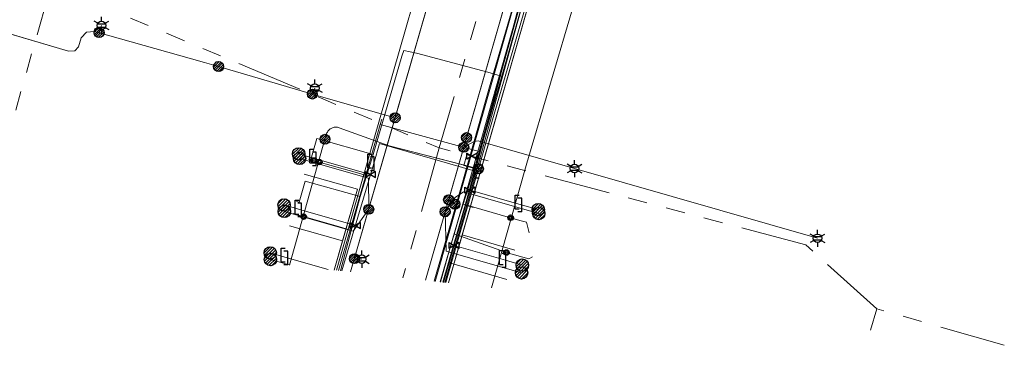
# Model space of a CAD drawing. Header units: metres. Extents: x 197355 to 199157, y 355772 to 356286.
# Tile 272 of 303: x 198824 to 198913, y 355826 to 355855. Entities that reach past the tile are written whole.
import ezdxf
from ezdxf.enums import TextEntityAlignment as Align
from ezdxf.lldxf.tags import DXFTag

# ---------------------------------------------------------------- set-up
doc = ezdxf.new("R2010")
doc.units = ezdxf.units.M
doc.linetypes.add('RI-GWA', pattern=[18.45, 6, -1.8, 1.75, -1.8, 1.75, -1.8, 1.75, -1.8])
for name, color, linetype, lineweight in [('B-WE-KL-DATA_HULPSTUK_KPNB.V.-S', 90, 'Continuous', 25), ('B-WE-KL-DATA_KABELBUNDEL_KPNB.V.-G', 90, 'Continuous', 18), ('B-WE-KL-DATA_KABELBUNDEL_ZIGGOB.V.-G', 94, 'Continuous', 18), ('B-WE-KL-DATA_TELECOM_REGGEFIBEROPERATORB.V.-G', 90, 'KL-TELECOM-ALGEMEEN-N', 18), ('B-WE-KL-DATA_TELECOM_TMOBILENETHERLANDSB.V.-G', 128, 'KL-TELECOM-ALGEMEEN-N', 18), ('B-WE-KL-DATA_TELECOM_ZIGGOB.V.-G', 94, 'KL-TELECOM-ALGEMEEN-N', 18), ('B-WE-KL-ET_LS_ENEXISNETBEHEERB.V.-G', 190, 'KL-LS-N', 18), ('B-WE-KL-ET_LS_HULPSTUK_ENEXISNETBEHEERB.V.-G', 190, 'Continuous', 18), ('B-WE-KL-ET_LS_HULPSTUK_ENEXISNETBEHEERB.V.-S', 190, 'Continuous', 25), ('B-WE-KL-ET_LS_KABELBUNDEL_ENEXISNETBEHEERB.V.-G', 190, 'KL-BUNDEL-N', 18), ('B-WE-KL-ET_MS_ENEXISNETBEHEERB.V.-G', 130, 'KL-MS-N', 18), ('B-WE-KL-GAS_HULPSTUK_ENEXISNETBEHEERB.V.-S', 30, 'Continuous', 25), ('B-WE-KL-GAS_LD_ENEXISNETBEHEERB.V.-G', 50, 'KL-GAS-LD-N', 18), ('B-WE-KL-GAS_LD_HOOFDLEIDING_100 MBAR_PE_ENEXISNETBEHEERB.V.-G', 50, 'KL-GAS-LD-N', 18), ('B-WE-KL-GAS_LD_HOOFDLEIDING_100 MBAR_PVC_ENEXISNETBEHEERB.V.-G', 50, 'KL-GAS-LD-N', 18), ('B-WE-KL-WATER_HULPSTUK_NVWATERLEIDINGMAATSCHAPPIJLIMBURG-S', 170, 'Continuous', 25), ('B-WE-KL-WATER_TRANSPORTLEIDING_NVWATERLEIDINGMAATSCHAPPIJLIMBURG-G', 170, 'KL-WATER-TR-N', 18), ('B-WE-RI-GWA_GEMEENTEROERMOND-G', 30, 'RI-GWA', 18)]:
    doc.layers.add(name, color=color, linetype=linetype, lineweight=lineweight)
doc.styles.add('NLCS-ISO', font='NLCS-ISO.ttf')
doc.styles.get("Standard").update_dxf_attribs({"font": 'isocp.shx'})
doc.linetypes.add('KL-BUNDEL-N', pattern='A,28,-5,[103,NLCS.SHX,S=1.25,R=0,X=0,Y=0],-5,[103,NLCS.SHX,S=1.25,R=0,X=0,Y=0],-5,[103,NLCS.SHX,S=1.25,R=0,X=0,Y=0],-5,[103,NLCS.SHX,S=1.25,R=0,X=0,Y=0],-5', length=53)
tags = doc.linetypes.add('KL-GAS-LD-N', pattern='A,4,-1,[69,NLCS.SHX,S=0.5,R=0,X=0,Y=0],-1,4,-1,["L",Standard,S=1,R=0,X=0.25,Y=-0.5],-2', length=13).pattern_tags.tags
tags[18] = DXFTag(74, 10)
tags = doc.linetypes.add('KL-LS-N', pattern='A,4,-1,[103,NLCS.SHX,S=0.75,R=0,X=0,Y=0],-1,4,-1,["L",Standard,S=1,R=0,X=0,Y=-0.5],-2', length=13).pattern_tags.tags
tags[18] = DXFTag(74, 10)
tags = doc.linetypes.add('KL-MS-N', pattern='A,4,-1,[103,NLCS.SHX,S=0.75,R=0,X=0,Y=0],-1,4,-1,["M",Standard,S=1,R=0,X=0,Y=-0.5],-2', length=13).pattern_tags.tags
tags[18] = DXFTag(74, 10)
doc.linetypes.add('KL-TELECOM-ALGEMEEN-N', pattern='A,7,-1,[101,NLCS.SHX,S=0.5,R=0,X=0,Y=0],-1', length=9)
doc.linetypes.add('KL-WATER-TR-N', pattern='A,7,-0.5,[168,NLCS.SHX,S=0.75,R=0,X=0.75,Y=0],-2,[168,NLCS.SHX,S=0.75,R=0,X=0.75,Y=0],-2', length=11.5)

# ---------------------------------------------------------------- blocks, each defined once
blk = doc.blocks.new('SKL-ET_HULP_MOF-SO')
h = blk.add_hatch()
h.set_pattern_fill('ANSI31', color=256, scale=6, style=0)
h.set_pattern_definition([(45, (-2.25, -126.982), (-0.53033, 0.53033), [])])
edge = h.paths.add_edge_path()
edge.add_arc((0, 0), 2.25, 0, 360)
at = {"linetype": 'Continuous'}
blk.add_circle((0, 0), 2.25, dxfattribs=at)
blk = doc.blocks.new('SKL-WTB_HULP_AANSLUITPUNT-SO')
h = blk.add_hatch()
h.set_pattern_fill('ANSI31', color=256, scale=3, style=0)
h.set_pattern_definition([(45, (-1.125, -63.491), (-0.265165, 0.265165), [])])
edge = h.paths.add_edge_path()
edge.add_arc((0, 0), 1.12, 0, 360)
at = {"linetype": 'Continuous'}
blk.add_circle((0, 0), 1.12, dxfattribs=at)
blk = doc.blocks.new('SKL-WTB_HULP_VERLOOPSTUK-SO')
for p, q in [((-0.539, -0.383), (-0.539, 0.867)), ((-0.539, 0.867), (-0.193, 0.867)), ((0.048, 0.598), (-0.298, 0.598)), ((0.048, -0.652), (0.048, 0.598)), ((-0.539, -0.383), (-0.193, -0.383)), ((0.048, -0.652), (-0.298, -0.652))]:
    blk.add_line(p, q)
blk = doc.blocks.new('SKL-WTB_HULP_AFSLUITER-SO')
for p, q in [((2.3, 1.37), (-2.3, -1.37)), ((-2.3, 1.37), (2.3, -1.37)), ((2.3, -1.37), (2.3, 1.37))]:
    blk.add_line(p, q)
at = {"ltscale": 0.1}
blk.add_line((-2.3, -1.37), (-2.3, 1.37), dxfattribs=at)
blk = doc.blocks.new('SKL-WTB_HULP_EINDKAP-SO')
for p, q in [((0, -0.625), (0, 0.625)), ((0, 0.625), (0.346, 0.625)), ((0, -0.625), (0.346, -0.625))]:
    blk.add_line(p, q)
blk = doc.blocks.new('SKL-ET_HULP_AANSLUITPUNT-SO')
h = blk.add_hatch()
h.set_pattern_fill('ANSI31', color=256, scale=30, style=0)
h.set_pattern_definition([(45, (-11.25, -634.91), (-2.65165, 2.65165), [])])
edge = h.paths.add_edge_path()
edge.add_arc((0, 0), 11.2, 0, 360)
at = {"linetype": 'Continuous'}
blk.add_circle((0, 0), 11.2, dxfattribs=at)
blk = doc.blocks.new('B-SIE-WEG_LICHTMAST-SO')
at = {"ltscale": 0.1}
for p, q in [((-0.334, 0.193), (-0.668, 0.386)), ((0, 0.386), (0, 0.772)), ((0.334, 0.193), (0.668, 0.386)), ((-0.334, -0.193), (-0.668, -0.386)), ((0, -0.386), (0, -0.772)), ((0.334, -0.193), (0.668, -0.386))]:
    blk.add_line(p, q, dxfattribs=at)
at = {"flags": 128}
for points in [[(-0.354, 0.152), (0.354, 0.152)], [(-0.354, -0.152), (0.354, -0.152)]]:
    blk.add_lwpolyline(points, dxfattribs=at)
at = {"ltscale": 0.1}
blk.add_circle((0, 0), 0.386, dxfattribs=at)
at = {"style": 'NLCS-ISO'}
blk.add_attdef('TYPE', text='', height=0.549, dxfattribs=at).set_placement((0, 0.772), align=Align.BOTTOM_CENTER)
blk = doc.blocks.new('SIE-WEG_AFVALBAK_TYPE_01')
for radius in [0.25, 0.156]:
    blk.add_circle((0, 0), radius)

msp = doc.modelspace()

# ---------------------------------------------------------------- linework, layer by layer
at = {"layer": 'B-WE-KL-DATA_KABELBUNDEL_KPNB.V.-G', "flags": 128}
for points in [[(198875.609, 355876.998), (198875.022, 355875.34), (198872.27, 355867.567), (198865.202, 355841.914), (198864.862, 355840.681), (198862.256, 355831.572)], [(198866.486, 355831.097), (198868.9, 355839.525), (198869.689, 355842.381), (198873.983, 355856.9), (198874.56, 355858.9), (198876.69, 355866.291), (198876.958, 355867.222)], [(198865.31, 355841.886), (198865.31, 355841.886), (198866.586, 355846.34), (198870.565, 355860.019)], [(198865.311, 355841.886), (198865.31, 355841.886), (198865.202, 355841.914), (198857.225, 355843.955), (198852.697, 355845.605), (198852.623, 355845.628), (198852.547, 355845.646), (198852.47, 355845.656), (198852.392, 355845.66), (198852.314, 355845.656), (198852.237, 355845.647), (198852.161, 355845.63), (198852.086, 355845.607), (198852.014, 355845.578), (198851.945, 355845.543), (198851.879, 355845.501), (198851.817, 355845.454), (198851.759, 355845.402), (198851.706, 355845.346), (198851.658, 355845.284), (198851.615, 355845.219), (198851.578, 355845.15), (198851.547, 355845.079), (198851.523, 355845.005), (198851.396, 355844.56)], [(198848.165, 355833.154), (198851.396, 355844.56)], [(198857.225, 355843.955), (198864.975, 355841.971)], [(198862.354, 355831.561), (198864.958, 355840.653), (198865.31, 355841.886)]]:
    msp.add_lwpolyline(points, dxfattribs=at)
at = {"layer": 'B-WE-KL-DATA_KABELBUNDEL_ZIGGOB.V.-G', "flags": 128}
for points in [[(198861.387, 355831.669), (198870.251, 355862.799), (198870.214, 355863.319), (198870.066, 355863.577), (198869.844, 355863.717), (198862.549, 355865.821), (198862.282, 355865.998), (198862.179, 355866.191), (198862.177, 355866.521), (198865.735, 355878.952)], [(198863.852, 355835.881), (198872.896, 355867.389), (198874.184, 355872.282), (198874.672, 355873.485), (198875.402, 355874.558), (198876.339, 355875.45), (198877.44, 355876.12)], [(198849.521, 355841.388), (198854.331, 355840.023), (198852.988, 355835.337)], [(198848.179, 355836.702), (198852.988, 355835.337)], [(198862.606, 355831.532), (198863.852, 355835.881)], [(198863.852, 355835.881), (198868.609, 355834.512)], [(198852.988, 355835.337), (198852.232, 355832.698)]]:
    msp.add_lwpolyline(points, dxfattribs=at)
at = {"layer": 'B-WE-KL-DATA_TELECOM_REGGEFIBEROPERATORB.V.-G', "flags": 128}
for points in [[(198870.711, 355861.767), (198867.424, 355850.285)], [(198855.763, 355843.169), (198858.374, 355852.115), (198858.557, 355852.613), (198859.706, 355852.373), (198866.159, 355850.658), (198867.065, 355850.388), (198867.424, 355850.285)], [(198867.424, 355850.285), (198865.568, 355843.803), (198864.098, 355838.588)], [(198855.763, 355843.169), (198850.648, 355844.635), (198850.099, 355842.718), (198849.915, 355842.764)], [(198854.589, 355839.357), (198855.763, 355843.169)], [(198854.589, 355839.357), (198849.593, 355840.765), (198849.044, 355838.848), (198848.811, 355838.908)], [(198852.809, 355832.633), (198854.589, 355839.357)], [(198864.098, 355838.588), (198862.591, 355833.395)], [(198864.098, 355838.588), (198864.849, 355838.373)], [(198862.591, 355833.395), (198862.089, 355831.59)], [(198862.591, 355833.395), (198867.881, 355831.85)]]:
    msp.add_lwpolyline(points, dxfattribs=at)
at = {"layer": 'B-WE-KL-DATA_TELECOM_TMOBILENETHERLANDSB.V.-G', "flags": 128}
for points in [[(198869.4, 355935.7), (198871, 355941.4), (198893.2, 355934.8), (198892.3, 355930.9), (198892.3, 355929.9), (198892.6, 355928.9), (198893.1, 355927.9), (198893.8, 355927), (198888.7, 355908.5), (198882, 355885.5), (198880, 355878.1), (198879.8, 355877.4), (198878.1, 355877.1), (198876.5, 355876.5), (198875.2, 355875.4), (198874.1, 355874), (198873.5, 355872.5), (198864.5, 355840.8), (198861.828, 355831.62)], [(198869.4, 355935.7), (198871, 355941.4), (198893.2, 355934.8), (198892.3, 355930.9), (198892.3, 355929.9), (198892.6, 355928.9), (198893.1, 355927.9), (198893.8, 355927), (198888.7, 355908.5), (198882, 355885.5), (198879.8, 355877.4), (198878.1, 355877.1), (198876.5, 355876.5), (198875.2, 355875.4), (198874.1, 355874), (198873.5, 355872.5), (198864.5, 355840.8), (198861.828, 355831.62)]]:
    msp.add_lwpolyline(points, dxfattribs=at)
at = {"layer": 'B-WE-KL-DATA_TELECOM_ZIGGOB.V.-G', "flags": 128}
for points in [[(198861.387, 355831.669), (198870.251, 355862.799), (198870.214, 355863.319), (198870.066, 355863.577), (198869.844, 355863.717), (198862.549, 355865.821), (198862.282, 355865.998), (198862.179, 355866.191), (198862.177, 355866.521), (198865.735, 355878.952), (198865.8, 355879.421), (198865.686, 355879.797), (198865.453, 355880.092), (198861.621, 355881.289)], [(198861.387, 355831.669), (198870.251, 355862.799), (198870.214, 355863.319), (198870.066, 355863.577), (198869.844, 355863.717), (198862.549, 355865.821), (198862.282, 355865.998), (198862.179, 355866.191), (198862.177, 355866.521), (198865.735, 355878.952), (198865.8, 355879.421), (198865.686, 355879.797), (198865.453, 355880.092), (198861.621, 355881.289)], [(198862.606, 355831.532), (198865.2, 355840.588), (198872.896, 355867.389), (198874.184, 355872.282), (198874.396, 355872.897), (198874.672, 355873.485), (198875.009, 355874.041), (198875.402, 355874.558), (198875.847, 355875.029), (198876.339, 355875.45), (198876.872, 355875.815), (198877.44, 355876.12), (198877.653, 355875.667)], [(198849.521, 355841.388), (198854.331, 355840.023), (198852.232, 355832.698)], [(198848.179, 355836.702), (198852.988, 355835.337), (198852.232, 355832.698)], [(198862.606, 355831.532), (198863.852, 355835.881), (198868.609, 355834.512)]]:
    msp.add_lwpolyline(points, dxfattribs=at)
at = {"layer": 'B-WE-KL-ET_LS_ENEXISNETBEHEERB.V.-G', "flags": 128}
for points in [[(198853.722, 355832.53), (198862.363, 355862.471), (198863.014, 355866.27), (198866.073, 355876.877), (198864.196, 355879.227), (198864.234, 355879.366), (198864.251, 355879.508), (198864.248, 355879.651), (198864.224, 355879.793), (198864.187, 355881.618), (198864.209, 355881.912), (198864.274, 355882.2), (198864.716, 355883.698), (198864.716, 355885.453), (198864.954, 355888.633), (198864.854, 355890.997), (198864.736, 355891.322), (198864.596, 355891.632), (198864.434, 355891.929), (198864.251, 355892.211), (198864.015, 355892.517), (198863.61, 355892.94), (198863.516, 355893.027), (198863.355, 355893.43), (198863.174, 355893.826), (198863, 355894.14), (198862.796, 355894.43), (198862.561, 355894.696), (198862.296, 355894.938), (198861.923, 355895.245)], [(198860.503, 355831.769), (198869.261, 355862.162), (198869.316, 355862.326), (198869.407, 355862.473), (198869.529, 355862.595), (198869.676, 355862.686), (198869.745, 355862.72), (198869.802, 355862.774), (198869.84, 355862.841), (198869.857, 355862.917), (198869.851, 355862.995), (198869.822, 355863.067), (198869.774, 355863.128), (198869.71, 355863.171), (198863.416, 355864.977), (198863.34, 355865.011), (198863.275, 355865.064), (198863.225, 355865.131), (198863.194, 355865.208), (198863.184, 355865.291), (198863.194, 355865.374), (198863.225, 355865.451), (198863.275, 355865.518), (198863.389, 355865.637), (198863.477, 355865.776), (198868.422, 355882.896), (198868.461, 355883.51), (198868.497, 355884.652), (198868.46, 355885.789), (198868.348, 355886.921), (198868.162, 355888.048), (198868.056, 355888.235), (198867.936, 355888.404), (198867.802, 355888.557), (198867.655, 355888.693), (198867.493, 355888.811), (198867.317, 355888.913), (198867.128, 355888.997), (198866.924, 355889.065), (198865.526, 355889.457), (198865.301, 355889.535), (198865.091, 355889.638), (198864.895, 355889.767), (198864.714, 355889.921), (198864.586, 355890.056), (198864.471, 355890.206), (198864.372, 355890.366), (198864.291, 355890.536), (198864.227, 355890.717), (198863.699, 355892.481), (198863.516, 355893.027), (198863.355, 355893.43), (198863.174, 355893.826), (198863, 355894.14), (198862.796, 355894.43), (198862.561, 355894.696), (198862.296, 355894.938), (198861.923, 355895.245)], [(198864.234, 355844.715), (198869.261, 355862.162), (198869.407, 355862.473), (198869.676, 355862.686), (198869.857, 355862.917), (198869.71, 355863.171), (198863.416, 355864.977), (198863.194, 355865.208), (198863.275, 355865.518), (198863.389, 355865.637), (198863.477, 355865.776), (198868.422, 355882.896), (198868.461, 355883.51), (198868.422, 355882.896), (198868.461, 355883.51), (198868.162, 355888.048)], [(198857.757, 355846.509), (198862.363, 355862.471), (198863.014, 355866.27), (198866.073, 355876.877)], [(198857.757, 355846.509), (198851.497, 355848.286), (198850.252, 355848.661), (198845.847, 355849.953), (198841.746, 355851.162), (198840.46, 355851.524), (198830.49, 355854.352), (198829.757, 355854.291), (198829.292, 355853.753), (198829.038, 355852.942), (198828.706, 355852.573), (198828.123, 355852.547), (198818.821, 355855.298)], [(198830.914, 355854.232), (198831.124, 355854.896)], [(198850.252, 355848.661), (198850.478, 355849.211)], [(198853.723, 355832.53), (198857.757, 355846.509)], [(198863.981, 355843.837), (198864.234, 355844.715)], [(198863.981, 355843.837), (198864.933, 355844.367), (198865.3, 355844.409), (198874.024, 355841.906)], [(198855.362, 355838.207), (198855.353, 355841.02), (198849.096, 355842.826)], [(198874.024, 355841.906), (198896.065, 355835.58)], [(198862.293, 355837.981), (198862.671, 355838.597), (198863.212, 355839.268), (198863.944, 355839.793), (198870.78, 355837.823)], [(198862.608, 355839.074), (198862.647, 355839.076), (198863.167, 355838.71), (198863.179, 355838.672)], [(198855.362, 355838.207), (198853.967, 355836.215), (198847.709, 355838.021)], [(198862.293, 355837.981), (198862.393, 355834.412), (198869.229, 355832.442)], [(198848.135, 355833.158), (198846.446, 355833.645)], [(198854.07, 355833.731), (198854.73, 355833.686)]]:
    msp.add_lwpolyline(points, dxfattribs=at)
msp.add_lwpolyline([(198860.503, 355831.769), (198863.981, 355843.837), (198863.981, 355843.837), (198860.503, 355831.769)], close=True, dxfattribs=at)
at = {"layer": 'B-WE-KL-ET_LS_HULPSTUK_ENEXISNETBEHEERB.V.-G', "flags": 128}
msp.add_lwpolyline([(198828.123, 355852.547), (198819.389, 355855.13)], dxfattribs=at)
at = {"layer": 'B-WE-KL-ET_LS_KABELBUNDEL_ENEXISNETBEHEERB.V.-G', "flags": 128}
for points in [[(198857.757, 355846.509), (198862.363, 355862.471), (198863.014, 355866.27), (198866.073, 355876.877)], [(198864.234, 355844.715), (198869.261, 355862.162), (198869.407, 355862.473), (198869.676, 355862.686), (198869.857, 355862.917), (198869.71, 355863.171)], [(198828.123, 355852.547), (198819.389, 355855.13)], [(198857.757, 355846.509), (198851.497, 355848.286), (198850.252, 355848.661), (198845.847, 355849.953), (198841.746, 355851.162), (198840.46, 355851.524), (198830.49, 355854.352), (198829.757, 355854.291), (198829.292, 355853.753), (198829.038, 355852.942), (198828.706, 355852.573), (198828.123, 355852.547)], [(198853.723, 355832.53), (198857.757, 355846.509)], [(198863.981, 355843.837), (198864.234, 355844.715)], [(198863.981, 355843.837), (198864.933, 355844.367), (198865.3, 355844.409), (198874.024, 355841.906)], [(198874.024, 355841.906), (198896.065, 355835.58)]]:
    msp.add_lwpolyline(points, dxfattribs=at)
msp.add_lwpolyline([(198860.503, 355831.769), (198863.981, 355843.837), (198863.981, 355843.837), (198860.503, 355831.769)], close=True, dxfattribs=at)
at = {"layer": 'B-WE-KL-ET_MS_ENEXISNETBEHEERB.V.-G', "flags": 128}
for points in [[(198865.889, 355879.773), (198865.019, 355876.684), (198864.568, 355875.253), (198862.321, 355867.163), (198855.776, 355844.344), (198852.433, 355832.675)], [(198866.657, 355879.551), (198866.523, 355879.175), (198866.34, 355878.807), (198866.111, 355878.453), (198865.838, 355878.117), (198865.665, 355877.912), (198865.454, 355877.619), (198865.275, 355877.315), (198865.129, 355877.003), (198865.019, 355876.684), (198864.568, 355875.253), (198862.321, 355867.163), (198862.328, 355866.903), (198862.375, 355866.647), (198862.462, 355866.402), (198862.587, 355866.174), (198862.746, 355865.969), (198862.936, 355865.79), (198863.151, 355865.644), (198863.386, 355865.534), (198869.733, 355863.66), (198869.853, 355863.616), (198869.962, 355863.548), (198870.054, 355863.459), (198870.126, 355863.352), (198870.173, 355863.233), (198870.195, 355863.107), (198870.19, 355862.979), (198869.012, 355858.542), (198866.374, 355849.53), (198863.807, 355840.428), (198861.311, 355831.678)], [(198861.311, 355831.678), (198863.807, 355840.428), (198866.374, 355849.53), (198869.012, 355858.542), (198870.19, 355862.979), (198870.195, 355863.107), (198870.173, 355863.233), (198870.126, 355863.352), (198870.054, 355863.459), (198869.962, 355863.548), (198869.853, 355863.616), (198869.733, 355863.66), (198863.386, 355865.534), (198863.151, 355865.644), (198862.936, 355865.79), (198862.746, 355865.969), (198862.587, 355866.174), (198862.462, 355866.402), (198862.375, 355866.647), (198862.328, 355866.903), (198862.321, 355867.163), (198864.341, 355874.435)], [(198852.433, 355832.675), (198855.776, 355844.344), (198862.321, 355867.163)], [(198861.311, 355831.678), (198863.807, 355840.428), (198866.374, 355849.53), (198869.012, 355858.542), (198870.159, 355862.855), (198870.126, 355863.352), (198869.733, 355863.66)]]:
    msp.add_lwpolyline(points, dxfattribs=at)
at = {"layer": 'B-WE-KL-GAS_LD_ENEXISNETBEHEERB.V.-G', "flags": 128}
for points in [[(198865.022, 355841.678), (198871.888, 355867.686), (198873.965, 355874.437)], [(198865.022, 355841.678), (198856.353, 355844.179), (198855.814, 355842.357)], [(198850.549, 355842.8), (198849.011, 355843.24)], [(198862.15, 355831.584), (198864.769, 355840.718), (198865.022, 355841.678)], [(198849.221, 355838.165), (198847.683, 355838.605)], [(198869.196, 355838.621), (198870.734, 355838.181)], [(198847.977, 355833.819), (198846.438, 355834.26)], [(198867.755, 355833.591), (198869.293, 355833.15)]]:
    msp.add_lwpolyline(points, dxfattribs=at)
at = {"layer": 'B-WE-KL-GAS_LD_HOOFDLEIDING_100 MBAR_PE_ENEXISNETBEHEERB.V.-G', "flags": 128}
for points in [[(198855.523, 355841.375), (198850.549, 355842.8)], [(198864.55, 355839.955), (198869.196, 355838.621)], [(198854.155, 355836.751), (198849.221, 355838.165)], [(198863.107, 355834.922), (198867.755, 355833.591)], [(198851.674, 355832.76), (198847.977, 355833.819)]]:
    msp.add_lwpolyline(points, dxfattribs=at)
at = {"layer": 'B-WE-KL-GAS_LD_HOOFDLEIDING_100 MBAR_PVC_ENEXISNETBEHEERB.V.-G', "flags": 128}
msp.add_lwpolyline([(198855.814, 355842.357), (198852.931, 355832.619)], dxfattribs=at)
at = {"layer": 'B-WE-KL-WATER_TRANSPORTLEIDING_NVWATERLEIDINGMAATSCHAPPIJLIMBURG-G', "flags": 128}
for points in [[(198865.377, 355843.451), (198870.8, 355862.907), (198871.252, 355864.494), (198873.819, 355873.501), (198876.078, 355876.399), (198879.652, 355877.615)], [(198856.408, 355845.904), (198855.093, 355841.289), (198854.408, 355838.888), (198853.681, 355836.336), (198852.631, 355832.653)], [(198856.408, 355845.904), (198856.548, 355846.394)], [(198856.408, 355845.904), (198865.377, 355843.451)], [(198865.215, 355842.882), (198864.734, 355843.019), (198864.253, 355843.156), (198863.979, 355842.194), (198864.941, 355841.92), (198863.924, 355838.68), (198863.529, 355837.424), (198863.111, 355835.962), (198862.639, 355834.311), (198861.868, 355831.615)], [(198865.377, 355843.451), (198865.215, 355842.882)], [(198850.397, 355842.635), (198849.917, 355842.772)], [(198850.878, 355842.497), (198850.397, 355842.635)], [(198855.093, 355841.289), (198855.045, 355841.303), (198854.132, 355841.565), (198850.878, 355842.497)], [(198865.215, 355842.882), (198865.078, 355842.401)], [(198863.924, 355838.68), (198863.972, 355838.666), (198868.235, 355837.445)], [(198848.979, 355837.684), (198848.499, 355837.821)], [(198849.46, 355837.546), (198848.979, 355837.684)], [(198853.681, 355836.336), (198853.633, 355836.35), (198852.72, 355836.612), (198849.46, 355837.546)], [(198868.235, 355837.445), (198869.196, 355837.17)], [(198869.196, 355837.17), (198869.677, 355837.032), (198869.923, 355836.062)], [(198863.111, 355835.962), (198863.158, 355835.945), (198867.851, 355834.291)], [(198867.851, 355834.291), (198868.044, 355834.236)], [(198868.044, 355834.236), (198869.87, 355833.713), (198870.221, 355833.905)]]:
    msp.add_lwpolyline(points, dxfattribs=at)
at = {"layer": 'B-WE-RI-GWA_GEMEENTEROERMOND-G', "flags": 128}
for points in [[(198873.337, 355883.879), (198861.756, 355843.783)], [(198820.261, 355836.288), (198826.571, 355858.584)], [(198826.571, 355858.584), (198861.756, 355843.783)], [(198861.756, 355843.783), (198858.454, 355831.999)], [(198895, 355835), (198861.756, 355843.783)], [(198901.431, 355829.188), (198895, 355835)], [(198901.431, 355829.188), (198900.869, 355827.235)], [(198913.002, 355825.872), (198901.431, 355829.188)]]:
    msp.add_lwpolyline(points, dxfattribs=at)

# ---------------------------------------------------------------- block references
at = {"layer": 'B-WE-KL-DATA_HULPSTUK_KPNB.V.-S', "xscale": 0.2, "yscale": 0.2, "zscale": 0.2}
for p in [(198851.396, 355844.56), (198851.396, 355844.56), (198865.31, 355841.886), (198865.31, 355841.886), (198865.311, 355841.886)]:
    msp.add_blockref('SKL-ET_HULP_MOF-SO', p, dxfattribs=at)
at = {"layer": 'B-WE-KL-ET_LS_HULPSTUK_ENEXISNETBEHEERB.V.-S'}
for p in [(198831.124, 355854.896), (198850.478, 355849.211), (198874.024, 355841.906), (198896.065, 355835.58), (198854.73, 355833.686)]:
    msp.add_blockref('B-SIE-WEG_LICHTMAST-SO', p, dxfattribs=at)
for name, p, xscale, yscale, zscale in [('SKL-ET_HULP_MOF-SO', (198830.914, 355854.232), 0.2, 0.2, 0.2), ('SKL-ET_HULP_MOF-SO', (198841.746, 355851.162), 0.2, 0.2, 0.2), ('SKL-ET_HULP_MOF-SO', (198850.252, 355848.661), 0.2, 0.2, 0.2), ('SKL-ET_HULP_MOF-SO', (198857.757, 355846.509), 0.2, 0.2, 0.2), ('SKL-ET_HULP_MOF-SO', (198864.234, 355844.715), 0.2, 0.2, 0.2), ('SKL-ET_HULP_MOF-SO', (198863.981, 355843.837), 0.2, 0.2, 0.2), ('SKL-ET_HULP_AANSLUITPUNT-SO', (198849.096, 355842.826), 0.05, 0.05, 0.05), ('SKL-ET_HULP_MOF-SO', (198862.608, 355839.074), 0.2, 0.2, 0.2), ('SKL-ET_HULP_AANSLUITPUNT-SO', (198847.709, 355838.021), 0.05, 0.05, 0.05), ('SKL-ET_HULP_MOF-SO', (198855.362, 355838.207), 0.2, 0.2, 0.2), ('SKL-ET_HULP_MOF-SO', (198863.179, 355838.672), 0.2, 0.2, 0.2), ('SKL-ET_HULP_MOF-SO', (198862.293, 355837.981), 0.2, 0.2, 0.2), ('SKL-ET_HULP_AANSLUITPUNT-SO', (198870.78, 355837.823), 0.05, 0.05, 0.05), ('SKL-ET_HULP_AANSLUITPUNT-SO', (198846.446, 355833.645), 0.05, 0.05, 0.05), ('SKL-ET_HULP_MOF-SO', (198854.07, 355833.731), 0.2, 0.2, 0.2), ('SKL-ET_HULP_AANSLUITPUNT-SO', (198869.229, 355832.442), 0.05, 0.05, 0.05)]:
    msp.add_blockref(name, p, dxfattribs=dict(at, xscale=xscale, yscale=yscale, zscale=zscale))
at = {"layer": 'B-WE-KL-GAS_HULPSTUK_ENEXISNETBEHEERB.V.-S'}
for name, p, xscale, yscale, zscale in [('SKL-WTB_HULP_AANSLUITPUNT-SO', (198849.011, 355843.24), 0.5, 0.5, 0.5), ('SKL-WTB_HULP_AFSLUITER-SO', (198855.523, 355841.375), 0.2, 0.2, 0.2), ('SKL-WTB_HULP_AFSLUITER-SO', (198864.55, 355839.955), 0.2, 0.2, 0.2), ('SKL-WTB_HULP_AANSLUITPUNT-SO', (198847.683, 355838.605), 0.5, 0.5, 0.5), ('SKL-WTB_HULP_AANSLUITPUNT-SO', (198870.734, 355838.181), 0.5, 0.5, 0.5), ('SKL-WTB_HULP_AFSLUITER-SO', (198854.155, 355836.751), 0.2, 0.2, 0.2), ('SKL-WTB_HULP_AFSLUITER-SO', (198863.107, 355834.922), 0.2, 0.2, 0.2), ('SKL-WTB_HULP_AANSLUITPUNT-SO', (198846.438, 355834.26), 0.5, 0.5, 0.5), ('SKL-WTB_HULP_AANSLUITPUNT-SO', (198869.293, 355833.15), 0.5, 0.5, 0.5)]:
    msp.add_blockref(name, p, dxfattribs=dict(at, xscale=xscale, yscale=yscale, zscale=zscale))
for name, p in [('SKL-WTB_HULP_VERLOOPSTUK-SO', (198850.549, 355842.8)), ('SKL-WTB_HULP_VERLOOPSTUK-SO', (198855.814, 355842.357)), ('SKL-WTB_HULP_EINDKAP-SO', (198865.022, 355841.678)), ('SKL-WTB_HULP_VERLOOPSTUK-SO', (198869.196, 355838.621)), ('SKL-WTB_HULP_VERLOOPSTUK-SO', (198849.221, 355838.165)), ('SKL-WTB_HULP_VERLOOPSTUK-SO', (198847.977, 355833.819)), ('SKL-WTB_HULP_VERLOOPSTUK-SO', (198867.755, 355833.591))]:
    msp.add_blockref(name, p, dxfattribs=at)
at = {"layer": 'B-WE-KL-WATER_HULPSTUK_NVWATERLEIDINGMAATSCHAPPIJLIMBURG-S', "xscale": 0.2, "yscale": 0.2, "zscale": 0.2}
msp.add_blockref('SKL-WTB_HULP_AFSLUITER-SO', (198864.734, 355843.019), dxfattribs=at)
at = {"layer": 'B-WE-KL-WATER_HULPSTUK_NVWATERLEIDINGMAATSCHAPPIJLIMBURG-S'}
for p in [(198850.397, 355842.635), (198850.878, 355842.497), (198849.46, 355837.546), (198868.235, 355837.445), (198867.851, 355834.291)]:
    msp.add_blockref('SIE-WEG_AFVALBAK_TYPE_01', p, dxfattribs=at)

doc.saveas('drawing.dxf')
